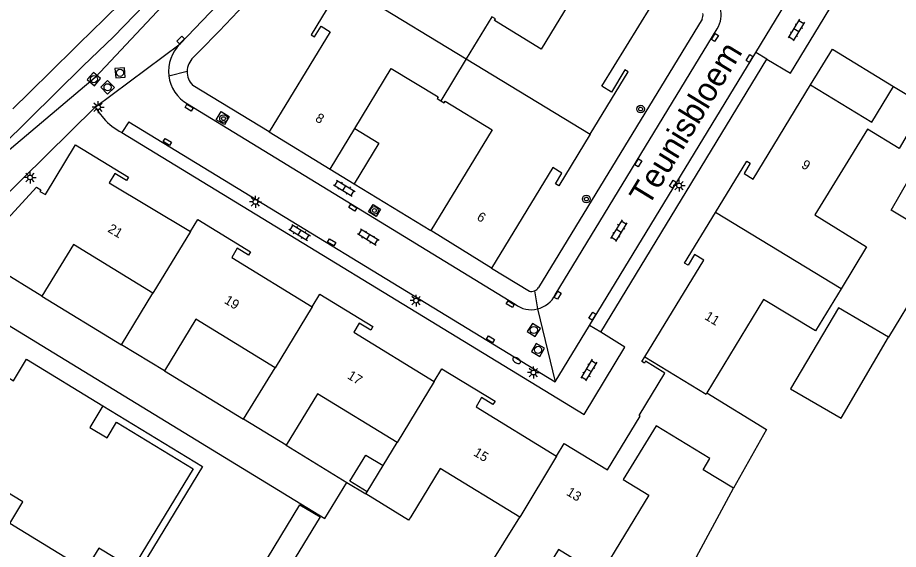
# Model space of a CAD drawing. Extents: x 136000 to 141014, y 402000 to 403500.
# Drawn here: x 137749.6 to 137842.2, y 402514.4 to 402570.3 of the extents above; entities that cross this region are included whole.
import ezdxf

# ---------------------------------------------------------------- set-up
doc = ezdxf.new("R2010")
doc.units = 0
for name, color, linetype in [('gg-afsc-hekwerk', 7, 'Continuous'), ('gg-afsc-muur', 7, 'Continuous'), ('gg-anno-huisnummerreeks BGT', 7, 'Continuous'), ('gg-anno-openbare ruimte label', 7, 'Continuous'), ('gg-bbg-bijgebouw', 7, 'Continuous'), ('gg-bbg-gedigitaliseerde bijgebouw', 7, 'Continuous'), ('gg-bbg-hoofdgebouw', 7, 'Continuous'), ('gg-bbg-luifel en loopbrug', 7, 'Continuous'), ('gg-bbg-tussenscheiding', 7, 'Continuous'), ('gg-knt-verharding', 7, 'Continuous'), ('gg-knt-verharding nz', 7, 'Continuous'), ('gg-kwrk-duiker nz buis', 7, 'Continuous'), ('gt-grn-weggrens', 7, 'Continuous'), ('gt-symb-boom', 7, 'Continuous'), ('gt-symb-brandkraan', 7, 'Continuous'), ('gt-symb-klinker verharding', 7, 'Continuous'), ('gt-symb-kolk center center', 7, 'Continuous'), ('gt-symb-lichtmast', 7, 'Continuous'), ('gt-symb-rioolschacht', 7, 'Continuous')]:
    doc.layers.add(name, color=color, linetype=linetype)

# ---------------------------------------------------------------- blocks, each defined once
blk = doc.blocks.new('gt0-KOLKCC')
at = {"layer": 'gt-symb-kolk center center'}
blk.add_lwpolyline([(-0.375, 0.2), (0.375, 0.2), (0.375, -0.2), (-0.375, -0.2)], close=True, dxfattribs=at)
blk = doc.blocks.new('gt0-KL1')
at = {"layer": 'gt-symb-klinker verharding'}
for p, q in [((-1.15, 0.3), (1.15, 0.3)), ((-1, -0.3), (-1, 0.3)), ((-0.5, 0.3), (-0.5, 0.45)), ((0, -0.3), (0, 0.3)), ((0.5, 0.3), (0.5, 0.45)), ((1, -0.3), (1, 0.3)), ((-1.15, -0.3), (1.15, -0.3)), ((-0.5, -0.45), (-0.5, -0.3)), ((0.5, -0.45), (0.5, -0.3))]:
    blk.add_line(p, q, dxfattribs=at)
blk = doc.blocks.new('gt0-BOOM')
at = {"layer": 'gt-symb-boom'}
for radius in [0.4, 0.2]:
    blk.add_circle((0, 0), radius, dxfattribs=at)
blk = doc.blocks.new('gt0-LMAST')
at = {"layer": 'gt-symb-lichtmast'}
for p, q in [((-0.182, 0.173), (-0.447, 0.438)), ((-0.005, 0.246), (-0.005, 0.621)), ((0.172, 0.173), (0.437, 0.438)), ((-0.255, -0.004), (-0.63, -0.004)), ((-0.182, -0.181), (-0.447, -0.446)), ((-0.005, -0.254), (-0.005, -0.629)), ((0.437, -0.446), (0.172, -0.181)), ((0.245, -0.004), (0.62, -0.004))]:
    blk.add_line(p, q, dxfattribs=at)
blk.add_circle((-0.005, -0.004), 0.25, dxfattribs=at)
blk = doc.blocks.new('gt0-RS')
at = {"layer": 'gt-symb-rioolschacht'}
blk.add_lwpolyline([(-0.5, -0.5), (0.5, -0.5), (0.5, 0.5), (-0.5, 0.5)], close=True, dxfattribs=at)
blk.add_circle((0, 0), 0.375, dxfattribs=at)
blk = doc.blocks.new('gt0-BR')
at = {"layer": 'gt-symb-brandkraan'}
for centre, radius, start, end in [((-0.244, 0), 0.206, 107.56694, 252.43307), ((0.599, -2.664), 3, 106.89205, 107.56694), ((0, -0.691), 0.938, 73.10799, 106.89205), ((-0.599, -2.664), 3, 72.43309, 73.10799), ((0.244, 0), 0.206, 287.56695, 72.43309), ((0.599, 2.664), 3, 252.43307, 253.10797), ((0, 0.691), 0.938, 253.10797, 286.89206), ((-0.599, 2.664), 3, 286.89206, 287.56695)]:
    blk.add_arc(centre, radius, start, end, dxfattribs=at)

msp = doc.modelspace()

# ---------------------------------------------------------------- linework, layer by layer
at = {"layer": 'gg-afsc-hekwerk'}
for p, q in [((137785.04, 402552.823), (137793.103, 402547.921)), ((137752.181, 402541.007), (137760.549, 402535.914)), ((137765.071, 402533.157), (137773.396, 402528.078)), ((137777.877, 402525.344), (137784.27, 402521.448)), ((137784.27, 402521.448), (137786.253, 402520.239))]:
    msp.add_line(p, q, dxfattribs=at)
msp.add_lwpolyline([(137747.284, 402538.794), (137781.949, 402517.64), (137784.27, 402521.448)], dxfattribs=at)
at = {"layer": 'gg-afsc-muur'}
for p, q in [((137847.208, 402546.627), (137841.212, 402536.707)), ((137813.646, 402500), (137824.927, 402520.844))]:
    msp.add_line(p, q, dxfattribs=at)
at = {"layer": 'gg-bbg-bijgebouw'}
for points in [[(137833.01, 402563.206), (137835.309, 402566.969), (137841.74, 402563.048)], [(137841.212, 402536.707), (137835.945, 402539.786), (137830.91, 402531.273), (137836.22, 402528.195), (137841.212, 402536.707)], [(137773.207, 402509.053), (137779.321, 402519.095), (137781.447, 402517.817), (137775.326, 402507.763)]]:
    msp.add_lwpolyline(points, dxfattribs=at)
at = {"layer": 'gg-bbg-gedigitaliseerde bijgebouw'}
msp.add_lwpolyline([(137786.384, 402520.453), (137784.572, 402521.559), (137786.26, 402524.323), (137788.071, 402523.217)], dxfattribs=at)
at = {"layer": 'gg-bbg-hoofdgebouw'}
for p, q in [((137782.507, 402554.363), (137785.1, 402558.629)), ((137776.09, 402558.264), (137782.507, 402554.363)), ((137799.469, 402543.959), (137793.103, 402547.921)), ((137752.181, 402541.007), (137745.07, 402545.36)), ((137760.549, 402535.914), (137763.861, 402541.339)), ((137765.071, 402533.157), (137760.549, 402535.914)), ((137773.396, 402528.078), (137776.705, 402533.498)), ((137777.877, 402525.344), (137773.396, 402528.078)), ((137788.071, 402523.217), (137789.557, 402525.651)), ((137786.253, 402520.239), (137786.384, 402520.453))]:
    msp.add_line(p, q, dxfattribs=at)
for points in [[(137811.119, 402577.535), (137808.52, 402573.263), (137804.687, 402566.971), (137799.767, 402569.966), (137799.871, 402570.137), (137799.495, 402570.366)], [(137783.78, 402573.875), (137780.499, 402568.475), (137780.866, 402568.252), (137781.547, 402569.371), (137782.491, 402568.793), (137776.09, 402558.264)], [(137809.851, 402558.026), (137813.843, 402564.57), (137813.486, 402564.782), (137812.077, 402562.462), (137811.079, 402563.071), (137817.55, 402573.623)], [(137785.1, 402558.629), (137788.933, 402564.933), (137793.855, 402561.941), (137793.751, 402561.77), (137794.129, 402561.54)], [(137823.014, 402549.798), (137826.32, 402555.212), (137826.682, 402554.993), (137826.019, 402553.897), (137826.967, 402553.318), (137833.01, 402563.206)], [(137841.74, 402563.048), (137844.986, 402561.069), (137842.328, 402556.541)], [(137794.129, 402561.54), (137794.503, 402561.313), (137794.607, 402561.483), (137799.529, 402558.491), (137793.103, 402547.921)], [(137842.328, 402556.541), (137839.016, 402558.562), (137833.464, 402549.567), (137838.908, 402546.202), (137836.224, 402541.78)], [(137809.851, 402558.026), (137806.548, 402552.611), (137806.193, 402552.827), (137806.864, 402553.927), (137805.899, 402554.516), (137799.469, 402543.959)], [(137745.07, 402545.36), (137751.636, 402552.448), (137752.068, 402552.2), (137751.963, 402552.018), (137752.561, 402551.682), (137755.722, 402556.918), (137761.298, 402553.516), (137761.076, 402553.15), (137759.857, 402553.894), (137759.268, 402552.929), (137767.821, 402547.821)], [(137815.586, 402534.648), (137821.781, 402544.807), (137820.825, 402545.39), (137820.138, 402544.263), (137819.771, 402544.487), (137823.014, 402549.798)], [(137767.821, 402547.821), (137768.578, 402549.058), (137774.136, 402545.681), (137773.92, 402545.319), (137772.742, 402546.038), (137772.159, 402545.082), (137780.609, 402539.894)], [(137763.861, 402541.339), (137755.506, 402546.44), (137752.181, 402541.007)], [(137780.609, 402539.894), (137781.421, 402541.226), (137786.976, 402537.829), (137786.766, 402537.455), (137785.57, 402538.187), (137784.985, 402537.232), (137793.453, 402532.064)], [(137836.224, 402541.78), (137833.541, 402537.359), (137828.066, 402540.674), (137822.109, 402530.841)], [(137776.705, 402533.498), (137768.381, 402538.579), (137765.071, 402533.157)], [(137756.787, 402512.262), (137748.809, 402517.138), (137750.186, 402519.391), (137748.394, 402520.486), (137747.378, 402518.821), (137739.336, 402523.727), (137741.738, 402527.666), (137739.056, 402529.316), (137743.77, 402537.104), (137748.131, 402534.452), (137747.387, 402533.225), (137749.193, 402532.132), (137750.566, 402534.38), (137758.612, 402529.475)], [(137806.306, 402524.219), (137807.11, 402525.536), (137811.667, 402522.753), (137815.113, 402528.399), (137814.985, 402528.477), (137817.703, 402532.934), (137815.662, 402534.178), (137815.537, 402533.973), (137815.273, 402534.135), (137815.586, 402534.648)], [(137793.453, 402532.064), (137794.259, 402533.385), (137799.836, 402529.994), (137799.617, 402529.635), (137798.422, 402530.364), (137797.856, 402529.377), (137806.306, 402524.219)], [(137789.557, 402525.651), (137781.185, 402530.762), (137777.877, 402525.344)], [(137822.109, 402530.841), (137828.368, 402527.007), (137824.927, 402520.844)], [(137758.612, 402529.475), (137757.238, 402527.221), (137759.039, 402526.123), (137760.039, 402527.771), (137768.093, 402522.888), (137761.726, 402512.387), (137758.186, 402514.551), (137756.787, 402512.262)], [(137824.927, 402520.844), (137821.738, 402522.767), (137822.412, 402523.945), (137816.766, 402527.39), (137813.32, 402521.743), (137816.017, 402520.096), (137810.885, 402511.699), (137806.528, 402514.397), (137803.61, 402509.63), (137799.085, 402512.407), (137802.454, 402517.777)], [(137802.454, 402517.777), (137794.068, 402522.897), (137790.98, 402517.839), (137790.755, 402517.473), (137786.253, 402520.239)]]:
    msp.add_lwpolyline(points, dxfattribs=at)
at = {"layer": 'gg-bbg-luifel en loopbrug'}
msp.add_line((137782.507, 402554.363), (137785.04, 402552.823), dxfattribs=at)
for points in [[(137785.1, 402558.629), (137787.633, 402557.089), (137785.04, 402552.823)], [(137843.604, 402548.789), (137841.489, 402550.058), (137844.483, 402555.227)], [(137758.612, 402529.475), (137769.08, 402523.128), (137760.959, 402509.733), (137756.787, 402512.262)]]:
    msp.add_lwpolyline(points, dxfattribs=at)
at = {"layer": 'gg-bbg-tussenscheiding'}
for p, q in [((137783.78, 402573.875), (137796.812, 402565.953)), ((137799.495, 402570.366), (137796.812, 402565.953)), ((137796.812, 402565.953), (137794.129, 402561.54)), ((137796.812, 402565.953), (137809.851, 402558.026)), ((137836.224, 402541.78), (137823.014, 402549.798)), ((137767.821, 402547.821), (137763.861, 402541.339)), ((137780.609, 402539.894), (137776.705, 402533.498)), ((137793.453, 402532.064), (137789.557, 402525.651)), ((137806.306, 402524.219), (137802.454, 402517.777)), ((137786.384, 402520.453), (137788.071, 402523.217))]:
    msp.add_line(p, q, dxfattribs=at)
for points in [[(137833.01, 402563.206), (137839.441, 402559.277), (137841.74, 402563.048)], [(137815.586, 402534.648), (137822.025, 402530.703), (137822.109, 402530.841)]]:
    msp.add_lwpolyline(points, dxfattribs=at)
at = {"layer": 'gg-knt-verharding'}
for p, q in [((137761.009, 402572.405), (137758.263, 402569.615)), ((137821.606, 402570.107), (137804.41, 402541.917)), ((137810.949, 402537.226), (137828.415, 402565.909)), ((137776.09, 402558.264), (137768.049, 402563.158)), ((137750.897, 402562.411), (137749.134, 402560.686)), ((137757.783, 402560.862), (137743.552, 402546.841)), ((137799.469, 402543.959), (137803.447, 402541.523))]:
    msp.add_line(p, q, dxfattribs=at)
for points in [[(137828.415, 402565.909), (137830.896, 402564.429), (137835.517, 402572.057), (137797.068, 402595.582)], [(137750.897, 402562.411), (137757.927, 402569.348), (137758.263, 402569.615)], [(137757.783, 402560.862), (137758.206, 402560.262), (137758.679, 402559.7)], [(137771.379, 402559.041), (137770.521, 402559.544), (137771.035, 402560.407), (137771.9, 402559.883), (137771.379, 402559.041)], [(137760.584, 402558.209), (137809.195, 402528.571), (137813.504, 402535.659), (137810.949, 402537.226)], [(137787.011, 402550.638), (137787.802, 402550.153), (137787.326, 402549.377), (137786.535, 402549.862), (137787.011, 402550.638)]]:
    msp.add_lwpolyline(points, dxfattribs=at)
for centre, radius, start, end in [((137560.072, 402772.629), 293.15, 315.20757, 321.25713), ((137820.72, 402570.54), 0.986, 333.93159, 9.78152), ((137769.534, 402564.595), 2.067, 133.56189, 178.82041), ((137769.536, 402564.596), 2.069, 178.83239, 224.03434), ((137763.737, 402564.2), 6.77, 221.65819, 242.24286), ((137803.644, 402542.422), 0.917, 292.07545, 326.59224), ((137803.639, 402542.417), 0.914, 257.85323, 292.47844)]:
    msp.add_arc(centre, radius, start, end, dxfattribs=at)
at = {"layer": 'gg-knt-verharding nz'}
for p, q in [((137766.734, 402567.516), (137773.262, 402574.348)), ((137806.168, 402541.168), (137823.202, 402569.111)), ((137809.773, 402537.942), (137827.271, 402566.606)), ((137767.504, 402561.207), (137801.942, 402540.16)), ((137761.346, 402559.34), (137760.584, 402558.209)), ((137761.346, 402559.34), (137806.16, 402532.023)), ((137806.16, 402532.023), (137809.773, 402537.942))]:
    msp.add_line(p, q, dxfattribs=at)
for points in [[(137773.531, 402582.829), (137766.319, 402575.071), (137759.726, 402568.246)], [(137827.271, 402566.606), (137828.364, 402568.397), (137831.189, 402573.102)], [(137759.726, 402568.246), (137756.523, 402565.221), (137736.594, 402545.55), (137739.3, 402542.805), (137743.467, 402546.927), (137743.552, 402546.841)]]:
    msp.add_lwpolyline(points, dxfattribs=at)
for centre, radius, start, end in [((137820.816, 402570.575), 2.799, 328.46615, 14.67609), ((137769.48, 402564.65), 3.969, 133.77298, 186.96058), ((137769.479, 402564.648), 3.968, 186.93967, 240.1543), ((137803.644, 402542.396), 2.807, 283.37645, 334.05487), ((137803.64, 402542.395), 2.807, 232.77043, 283.4498)]:
    msp.add_arc(centre, radius, start, end, dxfattribs=at)
at = {"layer": 'gg-kwrk-duiker nz buis'}
msp.add_lwpolyline([(137586.099, 402722.934), (137594.718, 402726.775), (137816.248, 402641.331), (137813.986, 402635.861), (137813.305, 402634.711), (137788.193, 402598.222), (137773.493, 402580.713), (137757.792, 402563.994), (137720.541, 402532.555), (137719.543, 402531.763)], dxfattribs=at)
at = {"layer": 'gt-grn-weggrens'}
for p, q in [((137757.783, 402560.862), (137766.734, 402567.516)), ((137828.415, 402565.909), (137827.271, 402566.606)), ((137765.54, 402564.169), (137767.468, 402564.638)), ((137803.989, 402541.572), (137804.293, 402539.665)), ((137804.293, 402539.665), (137806.16, 402532.023)), ((137810.949, 402537.226), (137809.773, 402537.942))]:
    msp.add_line(p, q, dxfattribs=at)

# ---------------------------------------------------------------- block references
at = {"layer": 'gt-symb-boom'}
for p in [(137815.146, 402560.669), (137771.288, 402559.666), (137809.44, 402551.219), (137787.155, 402550.016)]:
    msp.add_blockref('gt0-BOOM', p, dxfattribs=at)
at = {"layer": 'gt-symb-brandkraan', "rotation": 149.99927221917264}
msp.add_blockref('gt0-BR', (137802.116, 402534.261), dxfattribs=at)
at = {"layer": 'gt-symb-klinker verharding'}
for p, rotation in [((137831.526, 402568.971), -121.20949091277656), ((137784.006, 402552.361), -31.337205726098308), ((137779.295, 402547.703), -31.33720572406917), ((137812.852, 402547.901), -121.41597875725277), ((137786.51, 402547.232), -31.720060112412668), ((137809.705, 402533.239), -121.2094909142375)]:
    msp.add_blockref('gt0-KL1', p, dxfattribs=dict(at, rotation=rotation))
at = {"layer": 'gt-symb-kolk center center'}
for p, rotation in [((137766.79, 402567.931), 46.37742658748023), ((137822.953, 402568.188), -121.38612476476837), ((137826.594, 402565.985), 59.28180933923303), ((137767.665, 402560.811), 149.5373599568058), ((137765.383, 402557.22), -31.67131852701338), ((137814.916, 402555.012), 58.6627942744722), ((137818.534, 402552.783), 58.53512697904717), ((137784.898, 402550.304), -31.59249156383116), ((137782.664, 402546.662), 149.33107335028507), ((137806.431, 402541.11), 59.586769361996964), ((137801.439, 402540.173), 149.33107335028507), ((137810.078, 402538.909), 57.915638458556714), ((137799.352, 402536.479), -32.08436153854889)]:
    msp.add_blockref('gt0-KOLKCC', p, dxfattribs=dict(at, rotation=rotation))
at = {"layer": 'gt-symb-lichtmast'}
for p in [(137758.105, 402560.867), (137750.954, 402553.487), (137819.195, 402552.634), (137774.65, 402550.927), (137791.541, 402540.548), (137803.881, 402532.988)]:
    msp.add_blockref('gt0-LMAST', p, dxfattribs=at)
at = {"layer": 'gt-symb-rioolschacht'}
for p, rotation in [((137760.411, 402564.48), -175.30605709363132), ((137757.664, 402563.818), 49.23239006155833), ((137759.103, 402562.958), 44.53780923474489), ((137803.917, 402537.459), -32.95900987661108), ((137804.364, 402535.369), 60.20538279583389)]:
    msp.add_blockref('gt0-RS', p, dxfattribs=dict(at, rotation=rotation))

# ---------------------------------------------------------------- texts
at = {"layer": 'gg-anno-huisnummerreeks BGT'}
for s, rotation, p in [('8', 328.7, (137780.85, 402559.467)), ('9', 328.6, (137831.965, 402554.57)), ('6', 328.1, (137797.837, 402549.096)), ('21', 329.2, (137759.033, 402547.828)), ('19', 328.5, (137771.289, 402540.335)), ('11', 328.6, (137821.797, 402538.642)), ('17', 328.6, (137784.231, 402532.42)), ('15', 328.6, (137797.495, 402524.326)), ('13', 328.6, (137807.261, 402520.17))]:
    msp.add_text(s, height=1, rotation=rotation, dxfattribs=at).set_placement(p)
at = {"layer": 'gg-anno-openbare ruimte label'}
msp.add_text('Teunisbloem', height=2.5, rotation=58.6, dxfattribs=at).set_placement((137815.958, 402550.363))

doc.saveas('drawing.dxf')
